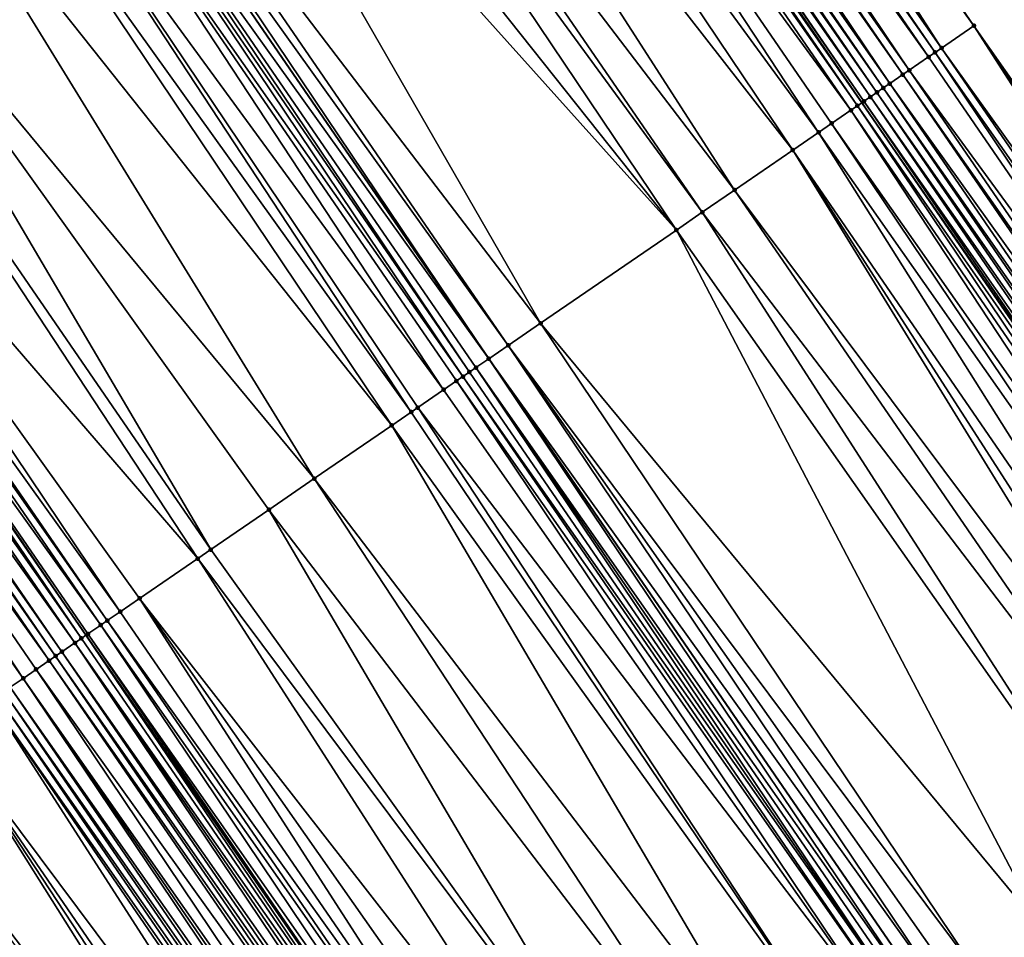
# Model space of a CAD drawing. Header units: feet. Extents: x 2004186 to 2014793, y 836912 to 864902.
# Tile 509 of 656: x 2006953 to 2006978, y 852552 to 852575. Entities that reach past the tile are written whole.
import ezdxf

# ---------------------------------------------------------------- set-up
doc = ezdxf.new("R2010")
doc.units = ezdxf.units.FT
doc.header["$LTSCALE"] = 100
doc.header["$MEASUREMENT"] = 0
for name, color, linetype, lineweight in [('EP_Travel Lane', 5, 'Continuous', 40), ('GPL_Skip Line', 2, 'Continuous', 40), ('Road Shots', 4, 'Continuous', 200), ('Road X-Section', 30, 'Continuous', 13)]:
    doc.layers.add(name, color=color, linetype=linetype, lineweight=lineweight)
doc.layers.add('I-77 SB_MM21-27-Surface-Border', color=7, linetype='Continuous')
doc.layers.add('I-77 SB_MM21-27-Surface-TIN', color=7, linetype='Continuous')

msp = doc.modelspace()

# ---------------------------------------------------------------- linework, layer by layer
at = {"layer": 'EP_Travel Lane'}
for points in [[(2007035.053841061, 852444.626251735, 439.1202886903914), (2007023.400728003, 852460.880444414, 439.199071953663), (2007011.747573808, 852477.1346944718, 439.2586441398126), (2007000.166915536, 852493.6194332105, 439.328438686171), (2006988.711333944, 852510.0135397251, 439.3853169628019), (2006977.255756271, 852526.4076406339, 439.4440397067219), (2006965.74532872, 852542.8936150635, 439.5240385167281), (2006954.39285871, 852559.3592428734, 439.6026638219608), (2006943.040427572, 852575.8248143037, 439.6988593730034), (2006931.687961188, 852592.2904368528, 439.7791324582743), (2006920.261303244, 852608.8880822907, 439.8539129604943), (2006909.165586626, 852625.5277439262, 439.9434321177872), (2006898.069808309, 852642.1674980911, 440.0010557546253), (2006886.974032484, 852658.8072485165, 440.0599365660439), (2006875.832113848, 852675.5272002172, 440.1256132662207)], [(2007066.194967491, 852442.3457257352, 438.2838835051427), (2007054.552976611, 852458.6080466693, 438.3283688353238), (2007042.911112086, 852474.8701911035, 438.4318690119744), (2007031.269239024, 852491.1323474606, 438.5313843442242), (2007019.841308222, 852507.3792103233, 438.5970816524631), (2007008.371335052, 852523.7632022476, 438.6655144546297), (2006996.901382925, 852540.1471641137, 438.7439481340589), (2006985.493710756, 852556.4535754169, 438.8111852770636), (2006974.173259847, 852572.9411994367, 438.8864009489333), (2006962.852766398, 852589.4288854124, 438.942333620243), (2006951.532306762, 852605.9165221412, 439.0135854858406), (2006940.301695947, 852622.2977276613, 439.1195573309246), (2006929.207388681, 852638.9384280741, 439.1861903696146), (2006918.113056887, 852655.5791652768, 439.2401177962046), (2006907.018745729, 852672.2198715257, 439.3047509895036)]]:
    msp.add_polyline3d(points, dxfattribs=at)
at = {"layer": 'GPL_Skip Line'}
msp.add_polyline3d([(2007045.161990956, 852451.8740535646, 438.7574871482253), (2007033.509610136, 852468.1287316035, 438.845002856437), (2007021.857214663, 852484.3834300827, 438.9256768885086), (2007010.356509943, 852500.7456406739, 438.9807652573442), (2006998.896041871, 852517.1362766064, 439.0496596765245), (2006987.435584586, 852533.5268971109, 439.1236770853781), (2006975.981958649, 852549.9221854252, 439.2124183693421), (2006964.662995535, 852566.4109326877, 439.2660621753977), (2006953.344078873, 852582.8996122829, 439.3407695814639), (2006942.025176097, 852599.3882716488, 439.4217740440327), (2006930.715798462, 852615.8832896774, 439.5228346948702), (2006919.595268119, 852632.5064717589, 439.5836695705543), (2006908.474745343, 852649.1296425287, 439.6484099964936), (2006897.354235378, 852665.7527941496, 439.719761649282), (2006886.239608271, 852682.3798579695, 439.7865050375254)], dxfattribs=at)
at = {"layer": 'I-77 SB_MM21-27-Surface-Border', "color": 3, "linetype": 'ByBlock', "lineweight": -2}
msp.add_polyline3d([(2006908.82316913, 852673.4276597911, 439.144924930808), (2006920.608461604, 852657.2495523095, 438.9972863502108), (2006931.729003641, 852640.6263527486, 438.9425079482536), (2006943.181948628, 852624.2256577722, 438.8556095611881), (2006954.390288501, 852607.8796791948, 438.7491176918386), (2006965.709188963, 852591.3910231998, 438.6670639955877), (2006977.028139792, 852574.9022938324, 438.6078349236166), (2006988.511936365, 852558.5268158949, 438.5294747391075), (2006999.727287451, 852542.124224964, 438.4841069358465), (2007011.187710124, 852525.7336539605, 438.3936418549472), (2007022.48432202, 852509.2283395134, 438.3490504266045), (2007033.396854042, 852492.6584967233, 438.3234815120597), (2007044.399152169, 852475.937564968, 438.2875672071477), (2007056.214043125, 852459.7994650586, 438.1822470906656), (2007068.354014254, 852443.8944378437, 438.0692178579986)], dxfattribs=at)
at = {"layer": 'I-77 SB_MM21-27-Surface-TIN', "color": 128, "linetype": 'ByBlock', "lineweight": -2}
for points in [[(2006965.379487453, 852591.16453494, 438.7007912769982), (2006977.028139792, 852574.9022938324, 438.6078349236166), (2006965.709188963, 852591.3910231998, 438.6670639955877)], [(2006965.379487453, 852591.16453494, 438.7007912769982), (2006964.884924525, 852590.8248180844, 438.7465467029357), (2006976.203871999, 852574.3360936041, 438.6857973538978)], [(2006965.379487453, 852591.16453494, 438.7007912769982), (2006976.203871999, 852574.3360936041, 438.6857973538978), (2006977.028139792, 852574.9022938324, 438.6078349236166)], [(2006964.555181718, 852590.5983899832, 438.761547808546), (2006964.225465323, 852590.3719234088, 438.7885248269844), (2006975.874141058, 852574.1096482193, 438.7061788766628)], [(2006964.720060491, 852590.7115932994, 438.7573886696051), (2006964.555181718, 852590.5983899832, 438.761547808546), (2006976.039003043, 852574.2228759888, 438.6944077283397)], [(2006964.555181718, 852590.5983899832, 438.761547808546), (2006975.874141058, 852574.1096482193, 438.7061788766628), (2006976.039003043, 852574.2228759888, 438.6944077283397)], [(2006964.884924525, 852590.8248180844, 438.7465467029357), (2006964.720060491, 852590.7115932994, 438.7573886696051), (2006976.203871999, 852574.3360936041, 438.6857973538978)], [(2006964.720060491, 852590.7115932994, 438.7573886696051), (2006976.039003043, 852574.2228759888, 438.6944077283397), (2006976.203871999, 852574.3360936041, 438.6857973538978)], [(2006964.225465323, 852590.3719234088, 438.7885248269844), (2006963.895759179, 852590.1454418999, 438.8201506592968), (2006975.379572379, 852573.7699397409, 438.7493272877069)], [(2006964.225465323, 852590.3719234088, 438.7885248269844), (2006975.379572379, 852573.7699397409, 438.7493272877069), (2006975.874141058, 852574.1096482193, 438.7061788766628)], [(2006963.895759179, 852590.1454418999, 438.8201506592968), (2006963.730911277, 852590.032193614, 438.838307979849), (2006975.214725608, 852573.6566898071, 438.7679977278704)], [(2006963.895759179, 852590.1454418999, 438.8201506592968), (2006975.214725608, 852573.6566898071, 438.7679977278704), (2006975.379572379, 852573.7699397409, 438.7493272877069)], [(2006963.730911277, 852590.032193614, 438.838307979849), (2006963.401253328, 852589.8056418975, 438.8917881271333), (2006974.885068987, 852573.4301361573, 438.8220800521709)], [(2006963.730911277, 852590.032193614, 438.838307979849), (2006974.885068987, 852573.4301361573, 438.8220800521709), (2006975.214725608, 852573.6566898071, 438.7679977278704)], [(2006963.236405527, 852589.6923934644, 438.9099912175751), (2006963.07155322, 852589.5791515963, 438.9261507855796), (2006974.555383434, 852573.203624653, 438.8630432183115)], [(2006963.401253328, 852589.8056418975, 438.8917881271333), (2006963.236405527, 852589.6923934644, 438.9099912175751), (2006974.720234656, 852573.3168681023, 438.8463912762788)], [(2006963.236405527, 852589.6923934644, 438.9099912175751), (2006974.555383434, 852573.203624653, 438.8630432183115), (2006974.720234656, 852573.3168681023, 438.8463912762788)], [(2006963.401253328, 852589.8056418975, 438.8917881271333), (2006974.720234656, 852573.3168681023, 438.8463912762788), (2006974.885068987, 852573.4301361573, 438.8220800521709)], [(2006962.741836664, 852589.3526852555, 438.9530551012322), (2006962.576979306, 852589.2394507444, 438.9669246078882), (2006974.060785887, 852572.8639582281, 438.8931011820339)], [(2006962.741836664, 852589.3526852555, 438.9530551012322), (2006974.173259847, 852572.9411994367, 438.8864009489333), (2006962.852766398, 852589.4288854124, 438.942333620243)], [(2006962.741836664, 852589.3526852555, 438.9530551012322), (2006974.060785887, 852572.8639582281, 438.8931011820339), (2006974.173259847, 852572.9411994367, 438.8864009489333)], [(2006962.90668947, 852589.4659263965, 438.9371218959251), (2006962.852766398, 852589.4288854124, 438.942333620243), (2006974.225652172, 852572.9771797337, 438.8832798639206)], [(2006974.225652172, 852572.9771797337, 438.8832798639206), (2006962.852766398, 852589.4288854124, 438.942333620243), (2006974.173259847, 852572.9411994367, 438.8864009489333)], [(2006963.07155322, 852589.5791515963, 438.9261507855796), (2006962.90668947, 852589.4659263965, 438.9371218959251), (2006974.390523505, 852573.0903938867, 438.8757472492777)], [(2006962.90668947, 852589.4659263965, 438.9371218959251), (2006974.225652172, 852572.9771797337, 438.8832798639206), (2006974.390523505, 852573.0903938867, 438.8757472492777)], [(2006963.07155322, 852589.5791515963, 438.9261507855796), (2006974.390523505, 852573.0903938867, 438.8757472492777), (2006974.555383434, 852573.203624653, 438.8630432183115)], [(2006962.576979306, 852589.2394507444, 438.9669246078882), (2006962.082378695, 852588.8997887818, 438.9955929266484), (2006973.895925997, 852572.7507274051, 438.9058228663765)], [(2006962.576979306, 852589.2394507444, 438.9669246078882), (2006973.895925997, 852572.7507274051, 438.9058228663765), (2006974.060785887, 852572.8639582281, 438.8931011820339)], [(2006962.082378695, 852588.8997887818, 438.9955929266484), (2006961.258027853, 852588.333709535, 439.0358952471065), (2006973.071591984, 852572.1846236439, 438.9537570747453)], [(2006962.082378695, 852588.8997887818, 438.9955929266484), (2006973.401332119, 852572.4110556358, 438.9375444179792), (2006973.895925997, 852572.7507274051, 438.9058228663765)], [(2006962.082378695, 852588.8997887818, 438.9955929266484), (2006973.071591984, 852572.1846236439, 438.9537570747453), (2006973.401332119, 852572.4110556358, 438.9375444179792)], [(2006961.258027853, 852588.333709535, 439.0358952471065), (2006960.103914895, 852587.5412303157, 439.0824426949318), (2006972.412099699, 852571.73177716, 438.9807347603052)], [(2006961.258027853, 852588.333709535, 439.0358952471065), (2006972.412099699, 852571.73177716, 438.9807347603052), (2006973.071591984, 852572.1846236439, 438.9537570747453)], [(2006960.103914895, 852587.5412303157, 439.0824426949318), (2006958.784925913, 852586.6355437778, 439.1343951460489), (2006970.928243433, 852570.7128705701, 439.0420576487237)], [(2006960.103914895, 852587.5412303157, 439.0824426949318), (2006970.928243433, 852570.7128705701, 439.0420576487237), (2006972.412099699, 852571.73177716, 438.9807347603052)], [(2006958.784925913, 852586.6355437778, 439.1343951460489), (2006958.290297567, 852586.2959222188, 439.1504866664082), (2006970.103866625, 852570.1468291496, 439.0705863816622)], [(2006958.784925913, 852586.6355437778, 439.1343951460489), (2006970.103866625, 852570.1468291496, 439.0705863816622), (2006970.928243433, 852570.7128705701, 439.0420576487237)], [(2006958.290297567, 852586.2959222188, 439.1504866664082), (2006956.971304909, 852585.3902410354, 439.2007723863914), (2006969.444368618, 852569.6939910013, 439.0949694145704)], [(2006958.290297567, 852586.2959222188, 439.1504866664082), (2006969.444368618, 852569.6939910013, 439.0949694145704), (2006970.103866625, 852570.1468291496, 439.0705863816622)], [(2006956.971304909, 852585.3902410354, 439.2007723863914), (2006955.982064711, 852584.7109738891, 439.2404348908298), (2006969.444368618, 852569.6939910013, 439.0949694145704)], [(2006955.982064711, 852584.7109738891, 439.2404348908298), (2006953.838700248, 852583.2392439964, 439.3215171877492), (2006965.981994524, 852567.3166046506, 439.2186450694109)], [(2006955.982064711, 852584.7109738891, 439.2404348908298), (2006965.981994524, 852567.3166046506, 439.2186450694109), (2006969.444368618, 852569.6939910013, 439.0949694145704)], [(2006953.838700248, 852583.2392439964, 439.3215171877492), (2006953.508947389, 852583.0128305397, 439.3319597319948), (2006965.157619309, 852566.7505609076, 439.2478966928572)], [(2006953.838700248, 852583.2392439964, 439.3215171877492), (2006965.157619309, 852566.7505609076, 439.2478966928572), (2006965.981994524, 852567.3166046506, 439.2186450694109)], [(2006953.014319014, 852582.6732090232, 439.3480379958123), (2006964.662995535, 852566.4109326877, 439.2660621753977), (2006953.344078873, 852582.8996122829, 439.3407695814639)], [(2006953.508947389, 852583.0128305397, 439.3319597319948), (2006953.344078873, 852582.8996122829, 439.3407695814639), (2006964.662995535, 852566.4109326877, 439.2660621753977)], [(2006953.508947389, 852583.0128305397, 439.3319597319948), (2006964.662995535, 852566.4109326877, 439.2660621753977), (2006965.157619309, 852566.7505609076, 439.2478966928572)], [(2006952.849419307, 852582.5600362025, 439.3427044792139), (2006952.519677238, 852582.333607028, 439.3580396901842), (2006964.003466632, 852565.9581395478, 439.2764349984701)], [(2006953.014319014, 852582.6732090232, 439.3480379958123), (2006952.849419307, 852582.5600362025, 439.3427044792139), (2006964.168344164, 852566.0713446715, 439.2717130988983)], [(2006952.849419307, 852582.5600362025, 439.3427044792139), (2006964.003466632, 852565.9581395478, 439.2764349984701), (2006964.168344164, 852566.0713446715, 439.2717130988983)], [(2006953.014319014, 852582.6732090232, 439.3480379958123), (2006964.33323614, 852566.1845287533, 439.2735410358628), (2006964.662995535, 852566.4109326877, 439.2660621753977)], [(2006953.014319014, 852582.6732090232, 439.3480379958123), (2006964.168344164, 852566.0713446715, 439.2717130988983), (2006964.33323614, 852566.1845287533, 439.2735410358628)], [(2006952.519677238, 852582.333607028, 439.3580396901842), (2006951.695309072, 852581.7675530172, 439.3904864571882), (2006963.508864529, 852565.6184797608, 439.3044267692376)], [(2006952.519677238, 852582.333607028, 439.3580396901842), (2006963.838600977, 852565.844917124, 439.2865421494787), (2006964.003466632, 852565.9581395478, 439.2764349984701)], [(2006952.519677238, 852582.333607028, 439.3580396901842), (2006963.508864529, 852565.6184797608, 439.3044267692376), (2006963.838600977, 852565.844917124, 439.2865421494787)], [(2006951.695309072, 852581.7675530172, 439.3904864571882), (2006951.035811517, 852581.3147142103, 439.4150737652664), (2006962.684489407, 852565.0524358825, 439.3337205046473)], [(2006951.695309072, 852581.7675530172, 439.3904864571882), (2006962.849367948, 852565.1656395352, 439.3294564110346), (2006963.508864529, 852565.6184797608, 439.3044267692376)], [(2006951.695309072, 852581.7675530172, 439.3904864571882), (2006962.684489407, 852565.0524358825, 439.3337205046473), (2006962.849367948, 852565.1656395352, 439.3294564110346)], [(2006951.035811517, 852581.3147142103, 439.4150737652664), (2006949.716822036, 852580.4090283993, 439.4667999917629), (2006962.189865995, 852564.7128071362, 439.3520498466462)], [(2006951.035811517, 852581.3147142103, 439.4150737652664), (2006962.189865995, 852564.7128071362, 439.3520498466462), (2006962.684489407, 852565.0524358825, 439.3337205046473)], [(2006949.716822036, 852580.4090283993, 439.4667999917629), (2006947.408580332, 852578.82409296, 439.5527357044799), (2006960.211365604, 852563.3543019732, 439.4223097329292)], [(2006949.716822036, 852580.4090283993, 439.4667999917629), (2006960.211365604, 852563.3543019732, 439.4223097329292), (2006962.189865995, 852564.7128071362, 439.3520498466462)], [(2006947.408580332, 852578.82409296, 439.5527357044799), (2006946.254458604, 852578.0316265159, 439.5953064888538), (2006957.573356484, 852561.5429742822, 439.5120905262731)], [(2006947.408580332, 852578.82409296, 439.5527357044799), (2006959.057239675, 852562.5618416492, 439.4629768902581), (2006960.211365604, 852563.3543019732, 439.4223097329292)], [(2006947.408580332, 852578.82409296, 439.5527357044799), (2006957.573356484, 852561.5429742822, 439.5120905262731), (2006959.057239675, 852562.5618416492, 439.4629768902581)], [(2006946.254458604, 852578.0316265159, 439.5953064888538), (2006944.11109009, 852576.559902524, 439.6745520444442), (2006957.243604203, 852561.3165599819, 439.5227959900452)], [(2006946.254458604, 852578.0316265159, 439.5953064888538), (2006957.243604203, 852561.3165599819, 439.5227959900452), (2006957.573356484, 852561.5429742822, 439.5120905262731)], [(2006944.11109009, 852576.559902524, 439.6745520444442), (2006943.616455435, 852576.2202901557, 439.687782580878), (2006955.265099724, 852559.9580607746, 439.5912020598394)], [(2006944.11109009, 852576.559902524, 439.6745520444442), (2006955.759731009, 852560.297678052, 439.5764427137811), (2006957.243604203, 852561.3165599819, 439.5227959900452)], [(2006944.11109009, 852576.559902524, 439.6745520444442), (2006955.265099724, 852559.9580607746, 439.5912020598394), (2006955.759731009, 852560.297678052, 439.5764427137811)], [(2006943.451585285, 852576.1070742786, 439.6958516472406), (2006943.121822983, 852575.8806745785, 439.702012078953), (2006954.770458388, 852559.6184581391, 439.6014036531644)], [(2006943.616455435, 852576.2202901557, 439.687782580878), (2006943.451585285, 852576.1070742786, 439.6958516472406), (2006954.935333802, 852559.7316663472, 439.5957214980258)], [(2006943.451585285, 852576.1070742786, 439.6958516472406), (2006954.770458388, 852559.6184581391, 439.6014036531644), (2006954.935333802, 852559.7316663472, 439.5957214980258)], [(2006943.616455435, 852576.2202901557, 439.687782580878), (2006954.935333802, 852559.7316663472, 439.5957214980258), (2006955.265099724, 852559.9580607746, 439.5912020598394)], [(2006942.956920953, 852575.7675051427, 439.6956248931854), (2006954.275789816, 852559.2788951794, 439.5992548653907), (2006943.040427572, 852575.8248143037, 439.6988593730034)], [(2006943.121822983, 852575.8806745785, 439.702012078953), (2006943.040427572, 852575.8248143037, 439.6988593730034), (2006954.39285871, 852559.3592428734, 439.6026638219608)], [(2006954.275789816, 852559.2788951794, 439.5992548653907), (2006954.39285871, 852559.3592428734, 439.6026638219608), (2006943.040427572, 852575.8248143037, 439.6988593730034)], [(2006943.121822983, 852575.8806745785, 439.702012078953), (2006954.39285871, 852559.3592428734, 439.6026638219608), (2006954.440688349, 852559.3920697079, 439.6040565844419)], [(2006943.121822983, 852575.8806745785, 439.702012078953), (2006954.440688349, 852559.3920697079, 439.6040565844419), (2006954.770458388, 852559.6184581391, 439.6014036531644)], [(2006942.792029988, 852575.654319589, 439.6942549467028), (2006942.462307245, 852575.4278622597, 439.7183541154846), (2006954.110910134, 852559.1656931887, 439.6030016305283)], [(2006942.956920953, 852575.7675051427, 439.6956248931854), (2006942.792029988, 852575.654319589, 439.6942549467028), (2006954.275789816, 852559.2788951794, 439.5992548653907)], [(2006942.792029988, 852575.654319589, 439.6942549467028), (2006954.110910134, 852559.1656931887, 439.6030016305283), (2006954.275789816, 852559.2788951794, 439.5992548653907)], [(2006942.29744168, 852575.3146397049, 439.7285018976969), (2006942.132569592, 852575.2014266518, 439.735691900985), (2006953.616333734, 852558.8259959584, 439.6426486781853)], [(2006942.462307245, 852575.4278622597, 439.7183541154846), (2006942.29744168, 852575.3146397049, 439.7285018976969), (2006953.781197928, 852558.9392205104, 439.6318790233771)], [(2006942.29744168, 852575.3146397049, 439.7285018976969), (2006953.616333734, 852558.8259959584, 439.6426486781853), (2006953.781197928, 852558.9392205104, 439.6318790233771)], [(2006942.462307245, 852575.4278622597, 439.7183541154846), (2006953.781197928, 852558.9392205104, 439.6318790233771), (2006954.110910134, 852559.1656931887, 439.6030016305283)], [(2006942.132569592, 852575.2014266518, 439.735691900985), (2006941.802797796, 852574.9750407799, 439.7375478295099), (2006953.451464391, 852558.7127789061, 439.6510837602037)], [(2006942.132569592, 852575.2014266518, 439.735691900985), (2006953.451464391, 852558.7127789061, 439.6510837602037), (2006953.616333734, 852558.8259959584, 439.6426486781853)], [(2006941.802797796, 852574.9750407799, 439.7375478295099), (2006941.308173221, 852574.6354137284, 439.7553490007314), (2006952.79194277, 852558.2599751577, 439.6647588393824)], [(2006941.802797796, 852574.9750407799, 439.7375478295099), (2006953.121693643, 852558.4863915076, 439.6534153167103), (2006953.451464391, 852558.7127789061, 439.6510837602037)], [(2006941.802797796, 852574.9750407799, 439.7375478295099), (2006952.79194277, 852558.2599751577, 439.6647588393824), (2006953.121693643, 852558.4863915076, 439.6534153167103)], [(2006976.203871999, 852574.3360936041, 438.6857973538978), (2006987.85251944, 852558.0738596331, 438.5906247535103), (2006977.028139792, 852574.9022938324, 438.6078349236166)], [(2006977.028139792, 852574.9022938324, 438.6078349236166), (2006988.347090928, 852558.4135640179, 438.5487502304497), (2006988.511936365, 852558.5268158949, 438.5294747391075)], [(2006977.028139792, 852574.9022938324, 438.6078349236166), (2006988.182237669, 852558.3003235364, 438.5644784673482), (2006988.347090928, 852558.4135640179, 438.5487502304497)], [(2006977.028139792, 852574.9022938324, 438.6078349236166), (2006987.85251944, 852558.0738596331, 438.5906247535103), (2006988.182237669, 852558.3003235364, 438.5644784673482)], [(2006941.308173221, 852574.6354137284, 439.7553490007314), (2006952.462174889, 852558.0335835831, 439.6683903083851), (2006952.79194277, 852558.2599751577, 439.6647588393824)], [(2006976.203871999, 852574.3360936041, 438.6857973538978), (2006976.039003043, 852574.2228759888, 438.6944077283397), (2006987.522814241, 852557.847376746, 438.6226801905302)], [(2006976.203871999, 852574.3360936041, 438.6857973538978), (2006987.522814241, 852557.847376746, 438.6226801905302), (2006987.85251944, 852558.0738596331, 438.5906247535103)], [(2006975.874141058, 852574.1096482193, 438.7061788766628), (2006975.379572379, 852573.7699397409, 438.7493272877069), (2006987.193095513, 852557.6209135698, 438.6486001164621)], [(2006976.039003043, 852574.2228759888, 438.6944077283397), (2006975.874141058, 852574.1096482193, 438.7061788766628), (2006987.193095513, 852557.6209135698, 438.6486001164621)], [(2006976.039003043, 852574.2228759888, 438.6944077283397), (2006987.193095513, 852557.6209135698, 438.6486001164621), (2006987.522814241, 852557.847376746, 438.6226801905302)], [(2006975.214725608, 852573.6566898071, 438.7679977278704), (2006974.885068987, 852573.4301361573, 438.8220800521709), (2006986.533682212, 852557.1679520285, 438.7113935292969)], [(2006975.379572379, 852573.7699397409, 438.7493272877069), (2006975.214725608, 852573.6566898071, 438.7679977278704), (2006986.69852865, 852557.281202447, 438.6925720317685)], [(2006975.214725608, 852573.6566898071, 438.7679977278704), (2006986.533682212, 852557.1679520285, 438.7113935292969), (2006986.69852865, 852557.281202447, 438.6925720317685)], [(2006975.379572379, 852573.7699397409, 438.7493272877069), (2006986.69852865, 852557.281202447, 438.6925720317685), (2006987.193095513, 852557.6209135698, 438.6486001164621)], [(2006974.720234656, 852573.3168681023, 438.8463912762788), (2006974.555383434, 852573.203624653, 438.8630432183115), (2006986.03916289, 852556.8281716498, 438.776923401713)], [(2006974.885068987, 852573.4301361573, 438.8220800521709), (2006974.720234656, 852573.3168681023, 438.8463912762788), (2006986.204009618, 852556.9414216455, 438.7582335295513)], [(2006974.720234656, 852573.3168681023, 438.8463912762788), (2006986.03916289, 852556.8281716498, 438.776923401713), (2006986.204009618, 852556.9414216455, 438.7582335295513)], [(2006974.885068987, 852573.4301361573, 438.8220800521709), (2006986.204009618, 852556.9414216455, 438.7582335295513), (2006986.533682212, 852557.1679520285, 438.7113935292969)], [(2006974.390523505, 852573.0903938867, 438.8757472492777), (2006974.225652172, 852572.9771797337, 438.8832798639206), (2006985.709444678, 852556.6017077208, 438.8030776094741)], [(2006974.555383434, 852573.203624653, 438.8630432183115), (2006974.390523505, 852573.0903938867, 438.8757472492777), (2006985.87430931, 852556.7149316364, 438.7925059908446)], [(2006974.390523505, 852573.0903938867, 438.8757472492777), (2006985.709444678, 852556.6017077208, 438.8030776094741), (2006985.87430931, 852556.7149316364, 438.7925059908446)], [(2006974.555383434, 852573.203624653, 438.8630432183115), (2006985.87430931, 852556.7149316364, 438.7925059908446), (2006986.03916289, 852556.8281716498, 438.776923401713)], [(2006974.060785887, 852572.8639582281, 438.8931011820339), (2006973.895925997, 852572.7507274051, 438.9058228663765), (2006985.214855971, 852556.2620284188, 438.8371443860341)], [(2006974.060785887, 852572.8639582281, 438.8931011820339), (2006985.493710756, 852556.4535754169, 438.8111852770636), (2006974.173259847, 852572.9411994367, 438.8864009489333)], [(2006974.060785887, 852572.8639582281, 438.8931011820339), (2006985.214855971, 852556.2620284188, 438.8371443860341), (2006985.493710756, 852556.4535754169, 438.8111852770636)], [(2006974.225652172, 852572.9771797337, 438.8832798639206), (2006974.173259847, 852572.9411994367, 438.8864009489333), (2006985.544564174, 852556.4885069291, 438.8064512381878)], [(2006985.544564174, 852556.4885069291, 438.8064512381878), (2006974.173259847, 852572.9411994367, 438.8864009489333), (2006985.493710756, 852556.4535754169, 438.8111852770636)], [(2006974.225652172, 852572.9771797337, 438.8832798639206), (2006985.544564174, 852556.4885069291, 438.8064512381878), (2006985.709444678, 852556.6017077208, 438.8030776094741)], [(2006973.895925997, 852572.7507274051, 438.9058228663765), (2006973.401332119, 852572.4110556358, 438.9375444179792), (2006984.885128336, 852556.0355782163, 438.8590257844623)], [(2006973.895925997, 852572.7507274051, 438.9058228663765), (2006984.885128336, 852556.0355782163, 438.8590257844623), (2006985.214855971, 852556.2620284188, 438.8371443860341)], [(2006973.401332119, 852572.4110556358, 438.9375444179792), (2006973.071591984, 852572.1846236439, 438.9537570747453), (2006984.555394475, 852555.8091370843, 438.8780838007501)], [(2006973.401332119, 852572.4110556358, 438.9375444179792), (2006984.555394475, 852555.8091370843, 438.8780838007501), (2006984.885128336, 852556.0355782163, 438.8590257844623)], [(2006973.071591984, 852572.1846236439, 438.9537570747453), (2006972.412099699, 852571.73177716, 438.9807347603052), (2006983.731039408, 852555.2430639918, 438.9164719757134)], [(2006973.071591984, 852572.1846236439, 438.9537570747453), (2006983.731039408, 852555.2430639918, 438.9164719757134), (2006984.555394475, 852555.8091370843, 438.8780838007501)], [(2006972.412099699, 852571.73177716, 438.9807347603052), (2006970.928243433, 852570.7128705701, 439.0420576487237), (2006982.906674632, 852554.6770050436, 438.9504574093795)], [(2006972.412099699, 852571.73177716, 438.9807347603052), (2006983.236417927, 852554.9034324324, 438.9356773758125), (2006983.731039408, 852555.2430639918, 438.9164719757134)], [(2006972.412099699, 852571.73177716, 438.9807347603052), (2006982.906674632, 852554.6770050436, 438.9504574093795), (2006983.236417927, 852554.9034324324, 438.9356773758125)], [(2006970.928243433, 852570.7128705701, 439.0420576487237), (2006970.103866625, 852570.1468291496, 439.0705863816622), (2006982.247183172, 852554.2241573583, 438.977809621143)], [(2006970.928243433, 852570.7128705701, 439.0420576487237), (2006982.247183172, 852554.2241573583, 438.977809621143), (2006982.906674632, 852554.6770050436, 438.9504574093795)], [(2006970.103866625, 852570.1468291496, 439.0705863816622), (2006969.444368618, 852569.6939910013, 439.0949694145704), (2006980.928186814, 852553.3184815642, 439.0264203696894)], [(2006970.103866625, 852570.1468291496, 439.0705863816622), (2006980.928186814, 852553.3184815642, 439.0264203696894), (2006982.247183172, 852554.2241573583, 438.977809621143)], [(2006969.444368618, 852569.6939910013, 439.0949694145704), (2006965.981994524, 852567.3166046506, 439.2186450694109), (2006978.784816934, 852551.846759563, 439.1050504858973)], [(2006969.444368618, 852569.6939910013, 439.0949694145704), (2006978.784816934, 852551.846759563, 439.1050504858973), (2006980.928186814, 852553.3184815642, 439.0264203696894)], [(2006965.981994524, 852567.3166046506, 439.2186450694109), (2006965.157619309, 852566.7505609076, 439.2478966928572), (2006977.136075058, 852550.714659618, 439.1674332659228)], [(2006965.981994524, 852567.3166046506, 439.2186450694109), (2006977.136075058, 852550.714659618, 439.1674332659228), (2006978.784816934, 852551.846759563, 439.1050504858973)], [(2006965.157619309, 852566.7505609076, 439.2478966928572), (2006964.662995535, 852566.4109326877, 439.2660621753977), (2006976.311708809, 852550.1486028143, 439.2007510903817)], [(2006965.157619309, 852566.7505609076, 439.2478966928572), (2006976.641461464, 852550.3750165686, 439.1902152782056), (2006977.136075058, 852550.714659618, 439.1674332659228)], [(2006965.157619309, 852566.7505609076, 439.2478966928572), (2006976.311708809, 852550.1486028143, 439.2007510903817), (2006976.641461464, 852550.3750165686, 439.1902152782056)], [(2006964.33323614, 852566.1845287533, 439.2735410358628), (2006975.817075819, 852549.8089880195, 439.2147380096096), (2006964.662995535, 852566.4109326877, 439.2660621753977)], [(2006975.817075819, 852549.8089880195, 439.2147380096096), (2006975.981958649, 852549.9221854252, 439.2124183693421), (2006964.662995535, 852566.4109326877, 439.2660621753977)], [(2006976.311708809, 852550.1486028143, 439.2007510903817), (2006964.662995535, 852566.4109326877, 439.2660621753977), (2006975.981958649, 852549.9221854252, 439.2124183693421)], [(2006964.168344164, 852566.0713446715, 439.2717130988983), (2006964.003466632, 852565.9581395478, 439.2764349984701), (2006975.487268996, 852549.5826531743, 439.2007109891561)], [(2006964.33323614, 852566.1845287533, 439.2735410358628), (2006964.168344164, 852566.0713446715, 439.2717130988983), (2006975.487268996, 852549.5826531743, 439.2007109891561)], [(2006964.33323614, 852566.1845287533, 439.2735410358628), (2006975.652178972, 852549.6958110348, 439.2107010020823), (2006975.817075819, 852549.8089880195, 439.2147380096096)], [(2006964.33323614, 852566.1845287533, 439.2735410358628), (2006975.487268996, 852549.5826531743, 439.2007109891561), (2006975.652178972, 852549.6958110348, 439.2107010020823)], [(2006963.838600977, 852565.844917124, 439.2865421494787), (2006963.508864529, 852565.6184797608, 439.3044267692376), (2006974.992644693, 852549.2430257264, 439.2186365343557)], [(2006964.003466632, 852565.9581395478, 439.2764349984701), (2006963.838600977, 852565.844917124, 439.2865421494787), (2006975.322389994, 852549.4694501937, 439.2047659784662)], [(2006963.838600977, 852565.844917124, 439.2865421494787), (2006974.992644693, 852549.2430257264, 439.2186365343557), (2006975.322389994, 852549.4694501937, 439.2047659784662)], [(2006964.003466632, 852565.9581395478, 439.2764349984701), (2006975.322389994, 852549.4694501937, 439.2047659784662), (2006975.487268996, 852549.5826531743, 439.2007109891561)], [(2006963.508864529, 852565.6184797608, 439.3044267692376), (2006962.849367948, 852565.1656395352, 439.3294564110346), (2006974.992644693, 852549.2430257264, 439.2186365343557)], [(2006962.684489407, 852565.0524358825, 439.3337205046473), (2006962.189865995, 852564.7128071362, 439.3520498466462), (2006973.838517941, 852548.4505666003, 439.258931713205)], [(2006962.849367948, 852565.1656395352, 439.3294564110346), (2006962.684489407, 852565.0524358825, 439.3337205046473), (2006973.838517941, 852548.4505666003, 439.258931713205)], [(2006962.849367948, 852565.1656395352, 439.3294564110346), (2006973.838517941, 852548.4505666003, 439.258931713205), (2006974.992644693, 852549.2430257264, 439.2186365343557)], [(2006962.189865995, 852564.7128071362, 439.3520498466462), (2006960.211365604, 852563.3543019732, 439.4223097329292), (2006972.354647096, 852547.4316812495, 439.3136445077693)], [(2006962.189865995, 852564.7128071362, 439.3520498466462), (2006972.354647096, 852547.4316812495, 439.3136445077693), (2006973.838517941, 852548.4505666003, 439.258931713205)], [(2006960.211365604, 852563.3543019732, 439.4223097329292), (2006959.057239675, 852562.5618416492, 439.4629768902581), (2006971.200521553, 852546.639220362, 439.3544878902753)], [(2006960.211365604, 852563.3543019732, 439.4223097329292), (2006971.200521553, 852546.639220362, 439.3544878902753), (2006972.354647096, 852547.4316812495, 439.3136445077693)], [(2006959.057239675, 852562.5618416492, 439.4629768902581), (2006957.573356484, 852561.5429742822, 439.5120905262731), (2006969.22201293, 852545.2807271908, 439.4210165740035)], [(2006959.057239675, 852562.5618416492, 439.4629768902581), (2006969.22201293, 852545.2807271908, 439.4210165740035), (2006971.200521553, 852546.639220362, 439.3544878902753)], [(2006957.573356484, 852561.5429742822, 439.5120905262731), (2006957.243604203, 852561.3165599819, 439.5227959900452), (2006969.22201293, 852545.2807271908, 439.4210165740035)], [(2006957.243604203, 852561.3165599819, 439.5227959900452), (2006955.759731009, 852560.297678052, 439.5764427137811), (2006968.067886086, 852544.4882682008, 439.4612693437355)], [(2006957.243604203, 852561.3165599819, 439.5227959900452), (2006968.067886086, 852544.4882682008, 439.4612693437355), (2006969.22201293, 852545.2807271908, 439.4210165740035)], [(2006955.759731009, 852560.297678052, 439.5764427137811), (2006955.265099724, 852559.9580607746, 439.5912020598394), (2006966.584008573, 852543.4693925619, 439.5129589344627)], [(2006955.759731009, 852560.297678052, 439.5764427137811), (2006967.243515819, 852543.9222172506, 439.4927650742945), (2006968.067886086, 852544.4882682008, 439.4612693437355)], [(2006955.759731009, 852560.297678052, 439.5764427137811), (2006966.584008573, 852543.4693925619, 439.5129589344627), (2006967.243515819, 852543.9222172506, 439.4927650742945)], [(2006954.935333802, 852559.7316663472, 439.5957214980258), (2006954.770458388, 852559.6184581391, 439.6014036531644), (2006966.254241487, 852543.2429998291, 439.5169511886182)], [(2006955.265099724, 852559.9580607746, 439.5912020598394), (2006954.935333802, 852559.7316663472, 439.5957214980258), (2006966.584008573, 852543.4693925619, 439.5129589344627)], [(2006954.935333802, 852559.7316663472, 439.5957214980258), (2006966.254241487, 852543.2429998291, 439.5169511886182), (2006966.584008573, 852543.4693925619, 439.5129589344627)], [(2006954.770458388, 852559.6184581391, 439.6014036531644), (2006954.440688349, 852559.3920697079, 439.6040565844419), (2006965.924488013, 852543.0165872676, 439.5271156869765)], [(2006954.770458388, 852559.6184581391, 439.6014036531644), (2006965.924488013, 852543.0165872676, 439.5271156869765), (2006966.254241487, 852543.2429998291, 439.5169511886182)], [(2006954.275789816, 852559.2788951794, 439.5992548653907), (2006954.110910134, 852559.1656931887, 439.6030016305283), (2006965.594699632, 852542.7902255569, 439.5214513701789)], [(2006954.275789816, 852559.2788951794, 439.5992548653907), (2006965.594699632, 852542.7902255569, 439.5214513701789), (2006954.39285871, 852559.3592428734, 439.6026638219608)], [(2006954.440688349, 852559.3920697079, 439.6040565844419), (2006954.39285871, 852559.3592428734, 439.6026638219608), (2006965.74532872, 852542.8936150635, 439.5240385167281)], [(2006965.594699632, 852542.7902255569, 439.5214513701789), (2006965.74532872, 852542.8936150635, 439.5240385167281), (2006954.39285871, 852559.3592428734, 439.6026638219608)], [(2006954.440688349, 852559.3920697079, 439.6040565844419), (2006965.74532872, 852542.8936150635, 439.5240385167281), (2006965.924488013, 852543.0165872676, 439.5271156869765)], [(2006954.110910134, 852559.1656931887, 439.6030016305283), (2006953.781197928, 852558.9392205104, 439.6318790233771), (2006965.264983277, 852542.5637589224, 439.5484477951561)], [(2006954.110910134, 852559.1656931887, 439.6030016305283), (2006965.429836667, 852542.6769992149, 439.5327783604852), (2006965.594699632, 852542.7902255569, 439.5214513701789)], [(2006954.110910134, 852559.1656931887, 439.6030016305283), (2006965.264983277, 852542.5637589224, 439.5484477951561), (2006965.429836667, 852542.6769992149, 439.5327783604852)], [(2006953.451464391, 852558.7127789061, 439.6510837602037), (2006953.121693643, 852558.4863915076, 439.6534153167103), (2006964.770371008, 852542.2241139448, 439.5718300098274)], [(2006953.616333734, 852558.8259959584, 439.6426486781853), (2006953.451464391, 852558.7127789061, 439.6510837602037), (2006964.935254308, 852542.3373106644, 439.5697239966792)], [(2006953.451464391, 852558.7127789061, 439.6510837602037), (2006964.770371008, 852542.2241139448, 439.5718300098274), (2006964.935254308, 852542.3373106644, 439.5697239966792)], [(2006953.781197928, 852558.9392205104, 439.6318790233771), (2006953.616333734, 852558.8259959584, 439.6426486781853), (2006965.100122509, 852542.4505293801, 439.560770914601)], [(2006953.616333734, 852558.8259959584, 439.6426486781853), (2006964.935254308, 852542.3373106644, 439.5697239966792), (2006965.100122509, 852542.4505293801, 439.560770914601)], [(2006953.781197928, 852558.9392205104, 439.6318790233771), (2006965.100122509, 852542.4505293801, 439.560770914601), (2006965.264983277, 852542.5637589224, 439.5484477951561)], [(2006953.121693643, 852558.4863915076, 439.6534153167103), (2006952.79194277, 852558.2599751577, 439.6647588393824), (2006964.275700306, 852541.8845540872, 439.5687160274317)], [(2006953.121693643, 852558.4863915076, 439.6534153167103), (2006964.275700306, 852541.8845540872, 439.5687160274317), (2006964.770371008, 852542.2241139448, 439.5718300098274)], [(2006952.79194277, 852558.2599751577, 439.6647588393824), (2006952.462174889, 852558.0335835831, 439.6683903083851), (2006963.945937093, 852541.6581557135, 439.5744642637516)], [(2006952.79194277, 852558.2599751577, 439.6647588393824), (2006964.110814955, 852541.7713603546, 439.5698923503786), (2006964.275700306, 852541.8845540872, 439.5687160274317)], [(2006952.79194277, 852558.2599751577, 439.6647588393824), (2006963.945937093, 852541.6581557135, 439.5744642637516), (2006964.110814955, 852541.7713603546, 439.5698923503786)], [(2006952.462174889, 852558.0335835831, 439.6683903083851), (2006952.29730665, 852557.9203649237, 439.6773257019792), (2006963.781070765, 852541.544934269, 439.5842666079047)], [(2006952.462174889, 852558.0335835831, 439.6683903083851), (2006963.781070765, 852541.544934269, 439.5842666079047), (2006963.945937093, 852541.6581557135, 439.5744642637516)], [(2006952.132447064, 852557.8071336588, 439.6901849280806), (2006951.967576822, 852557.6939179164, 439.69821225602), (2006963.45134874, 852541.3184758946, 439.6086918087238)], [(2006952.29730665, 852557.9203649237, 439.6773257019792), (2006952.132447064, 852557.8071336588, 439.6901849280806), (2006963.616213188, 852541.4317000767, 439.5980372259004)], [(2006952.132447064, 852557.8071336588, 439.6901849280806), (2006963.45134874, 852541.3184758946, 439.6086918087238), (2006963.616213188, 852541.4317000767, 439.5980372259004)], [(2006952.29730665, 852557.9203649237, 439.6773257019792), (2006963.616213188, 852541.4317000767, 439.5980372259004), (2006963.781070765, 852541.544934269, 439.5842666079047)], [(2006951.967576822, 852557.6939179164, 439.69821225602), (2006950.81344999, 852556.9014589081, 439.7384698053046), (2006962.791855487, 852540.8656308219, 439.6352308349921)], [(2006951.967576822, 852557.6939179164, 439.69821225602), (2006963.286472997, 852541.2052681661, 439.6142247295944), (2006963.45134874, 852541.3184758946, 439.6086918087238)], [(2006951.967576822, 852557.6939179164, 439.69821225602), (2006962.791855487, 852540.8656308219, 439.6352308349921), (2006963.286472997, 852541.2052681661, 439.6142247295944)], [(2006950.81344999, 852556.9014589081, 439.7384698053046), (2006949.32956121, 852555.8825996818, 439.7850493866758), (2006961.472849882, 852539.9599684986, 439.6796483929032)], [(2006950.81344999, 852556.9014589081, 439.7384698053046), (2006962.132353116, 852540.4127990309, 439.6576355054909), (2006962.791855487, 852540.8656308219, 439.6352308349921)], [(2006950.81344999, 852556.9014589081, 439.7384698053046), (2006961.802598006, 852540.1863888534, 439.667058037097), (2006962.132353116, 852540.4127990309, 439.6576355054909)], [(2006950.81344999, 852556.9014589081, 439.7384698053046), (2006961.472849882, 852539.9599684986, 439.6796483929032), (2006961.802598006, 852540.1863888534, 439.667058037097)], [(2006949.32956121, 852555.8825996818, 439.7850493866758), (2006961.143095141, 852539.7335577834, 439.68923822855), (2006961.472849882, 852539.9599684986, 439.6796483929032)], [(2006978.784816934, 852551.846759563, 439.1050504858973), (2006977.136075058, 852550.714659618, 439.1674332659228), (2006989.730113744, 852535.1316201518, 439.0413131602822)]]:
    msp.add_3dface(points, dxfattribs=at)
at = {"layer": 'Road Shots', "lineweight": 100}
for p in [(2006977.028139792, 852574.9022938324, 438.6078349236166), (2006976.203871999, 852574.3360936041, 438.6857973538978), (2006975.874141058, 852574.1096482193, 438.7061788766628), (2006976.039003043, 852574.2228759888, 438.6944077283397), (2006975.214725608, 852573.6566898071, 438.7679977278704), (2006975.379572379, 852573.7699397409, 438.7493272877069), (2006974.720234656, 852573.3168681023, 438.8463912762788), (2006974.885068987, 852573.4301361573, 438.8220800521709), (2006974.390523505, 852573.0903938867, 438.8757472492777), (2006974.555383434, 852573.203624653, 438.8630432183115), (2006974.060785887, 852572.8639582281, 438.8931011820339), (2006974.225652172, 852572.9771797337, 438.8832798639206), (2006973.895925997, 852572.7507274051, 438.9058228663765), (2006973.401332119, 852572.4110556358, 438.9375444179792), (2006973.071591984, 852572.1846236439, 438.9537570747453), (2006972.412099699, 852571.73177716, 438.9807347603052), (2006970.928243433, 852570.7128705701, 439.0420576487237), (2006970.103866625, 852570.1468291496, 439.0705863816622), (2006969.444368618, 852569.6939910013, 439.0949694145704), (2006965.981994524, 852567.3166046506, 439.2186450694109), (2006965.157619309, 852566.7505609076, 439.2478966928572), (2006964.662995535, 852566.4109326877, 439.2660621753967), (2006964.168344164, 852566.0713446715, 439.2717130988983), (2006964.33323614, 852566.1845287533, 439.2735410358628), (2006963.838600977, 852565.844917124, 439.2865421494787), (2006964.003466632, 852565.9581395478, 439.2764349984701), (2006963.508864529, 852565.6184797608, 439.3044267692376), (2006962.684489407, 852565.0524358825, 439.3337205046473), (2006962.849367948, 852565.1656395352, 439.3294564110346), (2006962.189865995, 852564.7128071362, 439.3520498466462), (2006960.211365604, 852563.3543019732, 439.4223097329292), (2006959.057239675, 852562.5618416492, 439.4629768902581), (2006957.573356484, 852561.5429742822, 439.5120905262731), (2006957.243604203, 852561.3165599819, 439.5227959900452), (2006955.759731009, 852560.297678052, 439.5764427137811), (2006954.935333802, 852559.7316663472, 439.5957214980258), (2006955.265099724, 852559.9580607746, 439.5912020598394), (2006954.770458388, 852559.6184581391, 439.6014036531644), (2006954.275789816, 852559.2788951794, 439.5992548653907), (2006954.440688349, 852559.3920697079, 439.6040565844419), (2006954.110910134, 852559.1656931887, 439.6030016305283), (2006953.451464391, 852558.7127789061, 439.6510837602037), (2006953.616333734, 852558.8259959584, 439.6426486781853), (2006953.781197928, 852558.9392205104, 439.6318790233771), (2006953.121693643, 852558.4863915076, 439.6534153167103), (2006952.79194277, 852558.2599751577, 439.6647588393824)]:
    msp.add_point(p, dxfattribs=at)
at = {"layer": 'Road X-Section', "extrusion": (-0.5659454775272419, 0.8244334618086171, 0.003896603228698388), "elevation": -432926.5853467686, "flags": 128}
msp.add_lwpolyline([(-2137112.954044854, 2126.84420608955), (-2137113.154044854, 2126.838088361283), (-2137113.354044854, 2126.834674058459), (-2137113.554044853, 2126.834361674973), (-2137113.754044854, 2126.831894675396), (-2137113.954044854, 2126.826840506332), (-2137114.154044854, 2126.819087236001), (-2137114.354044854, 2126.806222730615), (-2137114.754044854, 2126.787710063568), (-2137115.354044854, 2126.765750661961), (-2137115.754044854, 2126.757230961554), (-2137115.954044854, 2126.751220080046), (-2137116.354044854, 2126.724194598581), (-2137116.554044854, 2126.714624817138), (-2137117.154044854, 2126.696823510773), (-2137117.554044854, 2126.694967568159), (-2137117.754044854, 2126.687777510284), (-2137117.954044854, 2126.677629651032), (-2137118.354044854, 2126.653530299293), (-2137118.554044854, 2126.654900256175), (-2137118.754044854, 2126.661287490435), (-2137119.154044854, 2126.655127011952), (-2137119.354044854, 2126.647057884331), (-2137119.954044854, 2126.633827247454), (-2137122.554044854, 2126.554581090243), (-2137123.954044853, 2126.512009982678), (-2137126.754044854, 2126.426073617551), (-2137128.354044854, 2126.374346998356), (-2137129.154044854, 2126.349759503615), (-2137130.154044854, 2126.31731249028), (-2137130.554044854, 2126.301977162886), (-2137130.754044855, 2126.307310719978), (-2137131.154044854, 2126.300042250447), (-2137131.354044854, 2126.291232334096), (-2137131.754044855, 2126.280789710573), (-2137134.354044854, 2126.199706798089), (-2137135.554044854, 2126.16004399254), (-2137137.154044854, 2126.109757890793), (-2137137.754044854, 2126.09366624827), (-2137139.354044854, 2126.04171340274), (-2137140.754044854, 2125.995165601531), (-2137141.754044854, 2125.954862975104), (-2137142.354044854, 2125.926194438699), (-2137142.554044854, 2125.912324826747), (-2137142.754044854, 2125.896391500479), (-2137142.954044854, 2125.885420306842), (-2137143.154044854, 2125.869260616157), (-2137143.354044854, 2125.851057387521), (-2137143.754044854, 2125.797576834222), (-2137143.954044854, 2125.779419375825), (-2137144.354044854, 2125.747793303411), (-2137144.754044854, 2125.720816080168), (-2137144.954044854, 2125.716656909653), (-2137145.154044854, 2125.705814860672), (-2137145.754044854, 2125.660059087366), (-2137146.154044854, 2125.626331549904)], dxfattribs=at)
at = {"layer": 'Road X-Section', "extrusion": (-0.5659454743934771, 0.8244334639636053, 0.003896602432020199), "elevation": -432946.5772204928, "flags": 128}
msp.add_lwpolyline([(-2137112.555691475, 2126.821881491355), (-2137114.355691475, 2126.775301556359), (-2137115.755691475, 2126.735043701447), (-2137115.955691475, 2126.727016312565), (-2137116.155691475, 2126.714156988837), (-2137116.355691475, 2126.705221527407), (-2137116.755691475, 2126.701590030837), (-2137117.155691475, 2126.690246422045), (-2137117.555691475, 2126.687914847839), (-2137117.755691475, 2126.679479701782), (-2137117.955691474, 2126.668709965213), (-2137118.355691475, 2126.639832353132), (-2137118.555691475, 2126.636085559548), (-2137118.755691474, 2126.640887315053), (-2137119.155691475, 2126.638234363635), (-2137119.355691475, 2126.632552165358), (-2137119.755691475, 2126.62803269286), (-2137120.355691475, 2126.613273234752), (-2137122.155691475, 2126.559626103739), (-2137122.555691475, 2126.548920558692), (-2137124.355691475, 2126.499806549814), (-2137125.755691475, 2126.459139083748), (-2137128.155691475, 2126.388878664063), (-2137128.755691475, 2126.37054918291), (-2137128.955691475, 2126.366285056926), (-2137129.755691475, 2126.341255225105), (-2137130.155691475, 2126.32337046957), (-2137130.355691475, 2126.313263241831), (-2137130.555691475, 2126.308541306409), (-2137130.755691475, 2126.310369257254), (-2137131.155691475, 2126.302890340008), (-2137131.755691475, 2126.284724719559), (-2137132.755691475, 2126.255472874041), (-2137136.955691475, 2126.131796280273), (-2137137.755691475, 2126.107413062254), (-2137138.755691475, 2126.078884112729), (-2137140.555691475, 2126.017560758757), (-2137141.355691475, 2125.990582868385), (-2137141.755691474, 2125.974370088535), (-2137142.355691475, 2125.942648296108), (-2137142.555691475, 2125.929926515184), (-2137142.755691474, 2125.92010512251), (-2137142.955691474, 2125.912572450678), (-2137143.155691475, 2125.899868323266), (-2137143.355691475, 2125.883216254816), (-2137143.555691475, 2125.858904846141), (-2137143.955691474, 2125.804822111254), (-2137144.155691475, 2125.786151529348), (-2137144.755691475, 2125.743002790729), (-2137144.955691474, 2125.731231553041), (-2137145.155691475, 2125.72262111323), (-2137146.155691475, 2125.644658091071)], dxfattribs=at)
at = {"layer": 'Road X-Section', "extrusion": (-0.5659454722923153, 0.8244334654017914, 0.003896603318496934), "elevation": -432966.5717769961, "flags": 128}
msp.add_lwpolyline([(-2137113.156794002, 2126.804364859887), (-2137113.556794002, 2126.794774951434), (-2137113.956794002, 2126.782184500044), (-2137114.356794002, 2126.772761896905), (-2137115.156794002, 2126.750357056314), (-2137115.756794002, 2126.72935079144), (-2137115.956794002, 2126.723817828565), (-2137116.156794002, 2126.713163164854), (-2137116.356794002, 2126.699392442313), (-2137116.556794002, 2126.689590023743), (-2137116.756794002, 2126.685018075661), (-2137116.956794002, 2126.683841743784), (-2137117.556794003, 2126.68695574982), (-2137117.756794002, 2126.684849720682), (-2137117.956794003, 2126.675896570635), (-2137118.156794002, 2126.663573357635), (-2137118.356794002, 2126.647903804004), (-2137118.556794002, 2126.636576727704), (-2137118.956794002, 2126.642241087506), (-2137119.356794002, 2126.632076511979), (-2137119.756794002, 2126.628084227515), (-2137120.556794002, 2126.607890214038), (-2137121.556794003, 2126.576394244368), (-2137122.956794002, 2126.536141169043), (-2137125.356794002, 2126.469611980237), (-2137126.756794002, 2126.428768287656), (-2137128.556794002, 2126.374055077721), (-2137129.956794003, 2126.333759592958), (-2137130.356794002, 2126.319888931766), (-2137130.556794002, 2126.315833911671), (-2137130.756794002, 2126.325824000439), (-2137130.956794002, 2126.329861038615), (-2137131.156794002, 2126.327541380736), (-2137131.556794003, 2126.3158740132), (-2137131.956794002, 2126.305338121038), (-2137132.556794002, 2126.282555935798), (-2137134.556794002, 2126.22017268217), (-2137137.156794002, 2126.141541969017), (-2137138.756794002, 2126.092930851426), (-2137139.556794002, 2126.065578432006), (-2137139.956794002, 2126.050798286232), (-2137140.556794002, 2126.031592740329), (-2137141.556794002, 2125.993204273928), (-2137141.956794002, 2125.974146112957), (-2137142.356794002, 2125.952264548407), (-2137142.756794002, 2125.921571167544), (-2137142.956794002, 2125.918197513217), (-2137143.156794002, 2125.90762581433), (-2137143.356794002, 2125.892043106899), (-2137143.556794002, 2125.873353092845), (-2137143.956794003, 2125.826512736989), (-2137144.156794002, 2125.807691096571), (-2137144.756794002, 2125.763718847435), (-2137145.156794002, 2125.737798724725), (-2137145.556794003, 2125.705743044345), (-2137145.956794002, 2125.679596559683), (-2137146.156794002, 2125.663868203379), (-2137146.356794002, 2125.6445925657)], dxfattribs=at)

doc.saveas('drawing.dxf')
